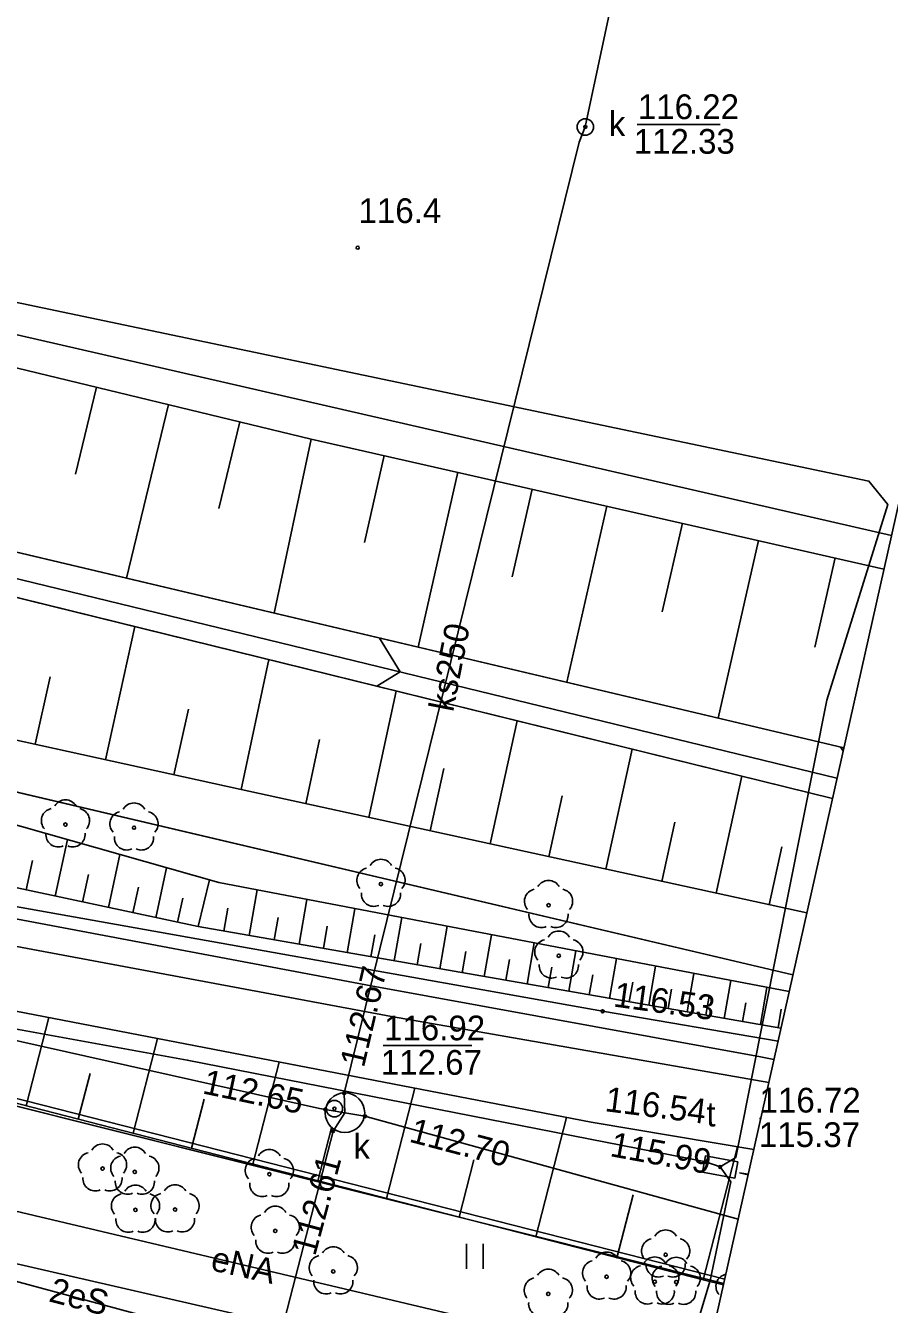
# Model space of a CAD drawing. Extents: x 6424617 to 6425697, y 5665845 to 5667190.
# Drawn here: x 6425421.67 to 6425447.87, y 5666348.84 to 5666387.64 of the extents above; entities that cross this region are included whole.
import ezdxf

# ---------------------------------------------------------------- set-up
doc = ezdxf.new("R2010")
doc.units = 0
for name, color, linetype in [('Warstwa 1', 7, 'Continuous'), ('Warstwa 10', 7, 'Continuous'), ('Warstwa 11', 7, 'Continuous'), ('Warstwa 12', 7, 'Continuous'), ('Warstwa 13', 7, 'Continuous'), ('Warstwa 14', 7, 'Continuous'), ('Warstwa 15', 7, 'Continuous'), ('Warstwa 16', 7, 'Continuous'), ('Warstwa 2', 7, 'Continuous'), ('Warstwa 20', 7, 'Continuous'), ('Warstwa 21', 7, 'Continuous'), ('Warstwa 25', 7, 'Continuous'), ('Warstwa 4', 7, 'Continuous'), ('Warstwa 5', 7, 'Continuous'), ('Warstwa 6', 7, 'Continuous'), ('Warstwa 63', 7, 'Continuous'), ('Warstwa 8', 7, 'Continuous'), ('Warstwa 9', 7, 'Continuous')]:
    doc.layers.add(name, color=color, linetype=linetype)

msp = doc.modelspace()

# ---------------------------------------------------------------- linework, layer by layer
at = {"layer": 'Warstwa 1'}
for p, q in [((6425391.446, 5666385.129), (6425447.929, 5666372.169)), ((6425391.446, 5666385.129), (6425447.929, 5666372.169)), ((6425386.434, 5666372.619), (6425444.939, 5666358.836)), ((6425386.434, 5666372.619), (6425444.939, 5666358.836)), ((6425409.727, 5666357.777), (6425442.84, 5666349.471)), ((6425409.727, 5666357.777), (6425442.84, 5666349.471))]:
    msp.add_line(p, q, dxfattribs=at)
at = {"layer": 'Warstwa 10'}
for p, q in [((6425412.785, 5666379.33), (6425430.327, 5666375.095)), ((6425423.819, 5666376.667), (6425423.182, 5666374.027)), ((6425425.997, 5666376.141), (6425424.726, 5666370.874)), ((6425428.167, 5666375.616), (6425427.532, 5666372.988)), ((6425430.327, 5666375.095), (6425429.204, 5666369.815)), ((6425430.327, 5666375.095), (6425447.7, 5666371.15)), ((6425432.543, 5666374.592), (6425431.943, 5666371.951)), ((6425411.59, 5666373.979), (6425446.485, 5666365.729)), ((6425434.777, 5666374.085), (6425433.573, 5666368.781)), ((6425437.029, 5666373.574), (6425436.425, 5666370.912)), ((6425439.299, 5666373.058), (6425438.086, 5666367.714)), ((6425411.336, 5666372.766), (6425446.139, 5666364.187)), ((6425441.588, 5666372.539), (6425440.979, 5666369.856)), ((6425443.894, 5666372.015), (6425442.671, 5666366.63)), ((6425446.219, 5666371.487), (6425445.605, 5666368.784)), ((6425424.088, 5666365.365), (6425424.977, 5666369.403)), ((6425410.563, 5666368.342), (6425428.202, 5666364.459)), ((6425428.202, 5666364.459), (6425429.04, 5666368.402)), ((6425421.961, 5666365.834), (6425422.411, 5666367.879)), ((6425432.074, 5666363.615), (6425432.91, 5666367.449)), ((6425426.168, 5666364.907), (6425426.607, 5666366.901)), ((6425410.385, 5666366.523), (6425427.523, 5666361.637)), ((6425435.76, 5666362.81), (6425436.575, 5666366.546)), ((6425430.162, 5666364.032), (6425430.585, 5666365.975)), ((6425439.27, 5666362.045), (6425440.064, 5666365.685)), ((6425433.94, 5666363.208), (6425434.353, 5666365.099)), ((6425442.613, 5666361.316), (6425443.388, 5666364.866)), ((6425428.202, 5666364.459), (6425445.361, 5666360.716)), ((6425437.537, 5666362.423), (6425437.939, 5666364.266)), ((6425410.938, 5666363.712), (6425426.896, 5666360.301)), ((6425440.962, 5666361.675), (6425441.355, 5666363.473)), ((6425422.565, 5666361.227), (6425422.933, 5666362.946)), ((6425444.224, 5666360.964), (6425444.607, 5666362.718)), ((6425424.18, 5666360.881), (6425424.525, 5666362.492)), ((6425421.683, 5666361.416), (6425421.873, 5666362.304)), ((6425425.617, 5666360.574), (6425425.941, 5666362.088)), ((6425423.396, 5666361.049), (6425423.574, 5666361.881)), ((6425426.896, 5666360.301), (6425427.243, 5666361.717)), ((6425427.523, 5666361.637), (6425444.826, 5666358.331)), ((6425424.92, 5666360.724), (6425425.087, 5666361.504)), ((6425426.276, 5666360.433), (6425426.433, 5666361.168)), ((6425428.45, 5666360.03), (6425428.691, 5666361.414)), ((6425427.68, 5666360.164), (6425427.801, 5666360.863)), ((6425429.96, 5666359.767), (6425430.197, 5666361.126)), ((6425431.425, 5666359.512), (6425431.657, 5666360.847)), ((6425429.211, 5666359.898), (6425429.33, 5666360.583)), ((6425432.849, 5666359.264), (6425433.078, 5666360.576)), ((6425426.896, 5666360.301), (6425444.577, 5666357.22)), ((6425430.698, 5666359.639), (6425430.815, 5666360.313)), ((6425432.143, 5666359.386), (6425432.258, 5666360.049)), ((6425434.231, 5666359.023), (6425434.456, 5666360.313)), ((6425435.575, 5666358.789), (6425435.796, 5666360.057)), ((6425433.546, 5666359.143), (6425433.659, 5666359.793)), ((6425436.879, 5666358.561), (6425437.096, 5666359.808)), ((6425434.908, 5666358.905), (6425435.02, 5666359.544)), ((6425436.231, 5666358.674), (6425436.341, 5666359.303)), ((6425438.146, 5666358.341), (6425438.359, 5666359.567)), ((6425439.375, 5666358.126), (6425439.586, 5666359.333)), ((6425437.517, 5666358.451), (6425437.624, 5666359.068)), ((6425438.765, 5666358.233), (6425438.871, 5666358.84)), ((6425440.571, 5666357.919), (6425440.777, 5666359.104)), ((6425441.73, 5666357.717), (6425441.933, 5666358.884)), ((6425417.217, 5666358.537), (6425438.819, 5666354.367)), ((6425439.977, 5666358.022), (6425440.081, 5666358.62)), ((6425442.858, 5666357.52), (6425443.058, 5666358.669)), ((6425443.952, 5666357.329), (6425444.149, 5666358.46)), ((6425441.155, 5666357.817), (6425441.258, 5666358.405)), ((6425442.298, 5666357.618), (6425442.399, 5666358.197)), ((6425443.409, 5666357.424), (6425443.508, 5666357.994)), ((6425444.488, 5666357.236), (6425444.586, 5666357.798)), ((6425411.901, 5666357.387), (6425442.221, 5666349.585)), ((6425421.687, 5666354.869), (6425422.375, 5666357.541)), ((6425424.933, 5666354.034), (6425425.672, 5666356.905)), ((6425428.562, 5666353.1), (6425429.358, 5666356.194)), ((6425423.266, 5666354.463), (6425423.621, 5666355.848)), ((6425432.615, 5666352.057), (6425433.475, 5666355.398)), ((6425426.697, 5666353.58), (6425427.08, 5666355.069)), ((6425430.532, 5666352.593), (6425430.945, 5666354.2)), ((6425437.144, 5666350.892), (6425438.075, 5666354.511)), ((6425438.819, 5666354.367), (6425443.753, 5666353.543)), ((6425442.221, 5666349.585), (6425443.261, 5666353.625)), ((6425434.817, 5666351.491), (6425435.265, 5666353.228)), ((6425439.604, 5666350.259), (6425440.094, 5666352.165)), ((6425442.221, 5666349.585), (6425442.832, 5666349.435))]:
    msp.add_line(p, q, dxfattribs=at)
msp.add_lwpolyline([(6425441.845, 5666345.034), (6425435.644, 5666345.684), (6425416.754, 5666350.792), (6425414.426, 5666349.31), (6425409.689, 5666350.497), (6425397.042, 5666354.07), (6425390.053, 5666355.924), (6425382.597, 5666357.904), (6425376.603, 5666359.336), (6425374.869, 5666359.807), (6425368.783, 5666361.001), (6425351.183, 5666364.453), (6425348.415, 5666364.948)], dxfattribs=at)
at = {"layer": 'Warstwa 11'}
for centre in [(6425422.876, 5666363.399), (6425424.955, 5666363.304), (6425432.445, 5666361.594), (6425437.528, 5666360.953), (6425437.84, 5666359.419), (6425424, 5666352.96), (6425424.98, 5666352.86), (6425429.06, 5666352.79), (6425425, 5666351.71), (6425426.2, 5666351.72), (6425429.24, 5666351.07), (6425441.08, 5666350.349), (6425431, 5666349.84), (6425439.29, 5666349.68), (6425440.75, 5666349.53), (6425441.4, 5666349.52), (6425437.52, 5666349.16)]:
    msp.add_circle(centre, 0.05, dxfattribs=at)
for centre, start, end in [((6425422.876, 5666363.774), 30.1471, 149.8529), ((6425424.955, 5666363.679), 30.1471, 149.8529), ((6425422.519, 5666363.515), 102.1471, 221.8529), ((6425423.233, 5666363.515), 318.1471, 77.8529), ((6425424.598, 5666363.42), 102.1471, 221.8529), ((6425425.312, 5666363.42), 318.1471, 77.8529), ((6425422.656, 5666363.096), 174.1471, 293.8529), ((6425423.096, 5666363.096), 246.1471, 5.8529), ((6425424.735, 5666363.001), 174.1471, 293.8529), ((6425425.175, 5666363.001), 246.1471, 5.8529), ((6425432.445, 5666361.969), 30.1471, 149.8529), ((6425432.088, 5666361.71), 102.1471, 221.8529), ((6425432.802, 5666361.71), 318.1471, 77.8529), ((6425437.528, 5666361.328), 30.1471, 149.8529), ((6425432.225, 5666361.291), 174.1471, 293.8529), ((6425432.665, 5666361.291), 246.1471, 5.8529), ((6425437.171, 5666361.069), 102.1471, 221.8529), ((6425437.885, 5666361.069), 318.1471, 77.8529), ((6425437.308, 5666360.65), 174.1471, 293.8529), ((6425437.748, 5666360.65), 246.1471, 5.8529), ((6425437.84, 5666359.794), 30.1471, 149.8529), ((6425437.483, 5666359.535), 102.1471, 221.8529), ((6425438.197, 5666359.535), 318.1471, 77.8529), ((6425437.62, 5666359.116), 174.1471, 293.8529), ((6425438.06, 5666359.116), 246.1471, 5.8529), ((6425423.643, 5666353.076), 102.1471, 221.8529), ((6425424, 5666353.335), 30.1471, 149.8529), ((6425424.357, 5666353.076), 318.1471, 77.8529), ((6425424.98, 5666353.235), 30.1471, 149.8529), ((6425429.06, 5666353.165), 30.1471, 149.8529), ((6425424.623, 5666352.976), 102.1471, 221.8529), ((6425425.337, 5666352.976), 318.1471, 77.8529), ((6425428.703, 5666352.906), 102.1471, 221.8529), ((6425429.417, 5666352.906), 318.1471, 77.8529), ((6425423.78, 5666352.657), 174.1471, 293.8529), ((6425424.22, 5666352.657), 246.1471, 5.8529), ((6425424.76, 5666352.557), 174.1471, 293.8529), ((6425425, 5666352.085), 30.1471, 149.8529), ((6425425.2, 5666352.557), 246.1471, 5.8529), ((6425426.2, 5666352.095), 30.1471, 149.8529), ((6425428.84, 5666352.487), 174.1471, 293.8529), ((6425429.28, 5666352.487), 246.1471, 5.8529), ((6425424.643, 5666351.826), 102.1471, 221.8529), ((6425425.357, 5666351.826), 318.1471, 77.8529), ((6425425.843, 5666351.836), 102.1471, 221.8529), ((6425426.557, 5666351.836), 318.1471, 77.8529), ((6425428.883, 5666351.186), 102.1471, 221.8529), ((6425429.24, 5666351.445), 30.1471, 149.8529), ((6425429.597, 5666351.186), 318.1471, 77.8529), ((6425424.78, 5666351.407), 174.1471, 293.8529), ((6425425.22, 5666351.407), 246.1471, 5.8529), ((6425425.98, 5666351.417), 174.1471, 293.8529), ((6425426.42, 5666351.417), 246.1471, 5.8529), ((6425441.08, 5666350.724), 30.1471, 149.8529), ((6425429.02, 5666350.767), 174.1471, 293.8529), ((6425429.46, 5666350.767), 246.1471, 5.8529), ((6425440.723, 5666350.465), 102.1471, 221.8529), ((6425441.437, 5666350.465), 318.1471, 77.8529), ((6425430.643, 5666349.956), 102.1471, 221.8529), ((6425431, 5666350.215), 30.1471, 149.8529), ((6425431.357, 5666349.956), 318.1471, 77.8529), ((6425439.29, 5666350.055), 30.1471, 149.8529), ((6425438.933, 5666349.796), 102.1471, 221.8529), ((6425439.647, 5666349.796), 318.1471, 77.8529), ((6425440.393, 5666349.646), 102.1471, 221.8529), ((6425440.75, 5666349.905), 30.1471, 149.8529), ((6425440.86, 5666350.046), 174.1471, 293.8529), ((6425441.043, 5666349.636), 102.1471, 221.8529), ((6425441.4, 5666349.895), 30.1471, 149.8529), ((6425441.3, 5666350.046), 246.1471, 5.8529), ((6425441.107, 5666349.646), 318.1471, 77.8529), ((6425441.757, 5666349.636), 318.1471, 77.8529), ((6425430.78, 5666349.537), 174.1471, 293.8529), ((6425431.22, 5666349.537), 246.1471, 5.8529), ((6425437.163, 5666349.276), 102.1471, 221.8529), ((6425437.52, 5666349.535), 30.1471, 149.8529), ((6425437.877, 5666349.276), 318.1471, 77.8529), ((6425442.981, 5666349.388), 102.1471, 221.8529), ((6425439.07, 5666349.377), 174.1471, 293.8529), ((6425439.51, 5666349.377), 246.1471, 5.8529), ((6425440.53, 5666349.227), 174.1471, 293.8529), ((6425441.18, 5666349.217), 174.1471, 293.8529), ((6425440.97, 5666349.227), 246.1471, 5.8529), ((6425441.62, 5666349.217), 246.1471, 5.8529), ((6425437.3, 5666348.857), 174.1471, 293.8529), ((6425437.74, 5666348.857), 246.1471, 5.8529)]:
    msp.add_arc(centre, 0.375, start, end, dxfattribs=at)
at = {"layer": 'Warstwa 12'}
for points in [[(6425465.24, 5666503.458), (6425455.714, 5666460.74), (6425450.085, 5666436.807), (6425444.421, 5666411.663), (6425438.643, 5666384.561)], [(6425390.212, 5666406.396), (6425390.732, 5666406.441), (6425417.189, 5666398.43), (6425413.011, 5666381.299), (6425413.876, 5666380.819), (6425447.244, 5666373.817), (6425447.816, 5666373.11), (6425445.964, 5666367.172), (6425443.312, 5666353.803), (6425443.207, 5666353.298), (6425442.733, 5666353.01)], [(6425438.643, 5666384.561), (6425438.454, 5666384.098), (6425431.332, 5666355.247), (6425431.352, 5666354.657)], [(6425373.736, 5666374.755), (6425375.002, 5666374.56), (6425385.846, 5666370.306), (6425386.476, 5666369.999), (6425406.785, 5666360.113), (6425430.583, 5666354.786), (6425431.352, 5666354.657)], [(6425444.364, 5666356.271), (6425443.96, 5666356.35), (6425432.15, 5666358.51), (6425420.34, 5666360.73)], [(6425442.733, 5666353.01), (6425442.294, 5666353.165), (6425426.57, 5666356.254), (6425415.105, 5666358.333), (6425410.252, 5666358.181), (6425402.62, 5666359.743), (6425392.176, 5666356.979), (6425386.816, 5666356.193), (6425378.162, 5666354.247), (6425377.402, 5666354.057)], [(6425444.207, 5666355.571), (6425432.76, 5666357.58), (6425420.97, 5666359.78)], [(6425431.352, 5666354.657), (6425430.991, 5666354.097), (6425425.6, 5666333.16)], [(6425431.352, 5666354.657), (6425431.96, 5666354.549), (6425443.277, 5666351.424)], [(6425415.331, 5666353.099), (6425442.226, 5666346.736)], [(6425442.733, 5666353.01), (6425443.055, 5666352.564), (6425442.431, 5666349.563), (6425441.389, 5666346.095), (6425440.465, 5666345.766), (6425435.449, 5666345.337), (6425427.371, 5666343.874), (6425424.101, 5666339.733), (6425432.094, 5666331.636), (6425430.9, 5666328.87), (6425429.388, 5666323.698), (6425429.751, 5666318.164), (6425432.969, 5666313.154)], [(6425443.318, 5666352.834), (6425443.581, 5666352.777)], [(6425443.585, 5666352.794), (6425443.318, 5666352.834)], [(6425407.427, 5666334.745), (6425408.56, 5666335.13), (6425411.806, 5666343.538), (6425416.324, 5666351.232), (6425432.111, 5666347.615), (6425442.091, 5666346.131)]]:
    msp.add_lwpolyline(points, dxfattribs=at)
at = {"layer": 'Warstwa 13'}
msp.add_circle((6425431.74, 5666380.9), 0.045, dxfattribs=at)
at = {"layer": 'Warstwa 14'}
for p, q in [((6425440.217, 5666384.634), (6425442.738, 5666384.634)), ((6425435.197, 5666356.697), (6425432.516, 5666356.697))]:
    msp.add_line(p, q, dxfattribs=at)
msp.add_lwpolyline([(6425443.962, 5666354.478), (6425443.922, 5666354.478)], dxfattribs=at)
for centre in [(6425438.643, 5666384.561), (6425431.332, 5666355.247), (6425430.76, 5666354.756), (6425431.033, 5666354.781), (6425431.96, 5666354.549), (6425430.991, 5666354.097), (6425442.294, 5666353.165), (6425442.733, 5666353.01)]:
    msp.add_circle(centre, 0.045, dxfattribs=at)
at = {"layer": 'Warstwa 16'}
msp.add_circle((6425431.352, 5666354.657), 0.6, dxfattribs=at)
at = {"layer": 'Warstwa 2'}
msp.add_lwpolyline([(6425409.712, 5666357.212), (6425412.273, 5666357.417), (6425442.87, 5666349.607)], dxfattribs=at)
at = {"layer": 'Warstwa 20'}
for p, q in [((6425412.785, 5666379.33), (6425430.327, 5666375.095)), ((6425430.327, 5666375.095), (6425447.7, 5666371.15)), ((6425410.563, 5666368.342), (6425428.202, 5666364.459)), ((6425428.202, 5666364.459), (6425445.361, 5666360.716)), ((6425410.938, 5666363.712), (6425426.896, 5666360.301)), ((6425426.896, 5666360.301), (6425444.577, 5666357.22)), ((6425411.901, 5666357.387), (6425442.221, 5666349.585)), ((6425442.221, 5666349.585), (6425442.832, 5666349.435))]:
    msp.add_line(p, q, dxfattribs=at)
at = {"layer": 'Warstwa 21'}
for p, q in [((6425411.59, 5666373.979), (6425446.485, 5666365.729)), ((6425411.336, 5666372.766), (6425446.139, 5666364.187)), ((6425410.385, 5666366.523), (6425427.523, 5666361.637)), ((6425427.523, 5666361.637), (6425444.826, 5666358.331)), ((6425417.217, 5666358.537), (6425438.819, 5666354.367)), ((6425438.819, 5666354.367), (6425443.753, 5666353.543))]:
    msp.add_line(p, q, dxfattribs=at)
at = {"layer": 'Warstwa 25'}
msp.add_circle((6425439.169, 5666357.733), 0.045, dxfattribs=at)
at = {"layer": 'Warstwa 4'}
msp.add_lwpolyline([(6425443.27, 5666353.165), (6425442.287, 5666353.347), (6425442.196, 5666352.855), (6425443.179, 5666352.673)], close=True, dxfattribs=at)
for centre in [(6425438.643, 5666384.561), (6425431.033, 5666354.781)]:
    msp.add_circle(centre, 0.25, dxfattribs=at)
at = {"layer": 'Warstwa 5'}
for p, q in [((6425411.9, 5666357.387), (6425442.221, 5666349.585)), ((6425435.043, 5666349.925), (6425435.043, 5666350.675)), ((6425435.543, 5666349.925), (6425435.543, 5666350.675)), ((6425442.221, 5666349.585), (6425442.832, 5666349.435))]:
    msp.add_line(p, q, dxfattribs=at)
at = {"layer": 'Warstwa 6'}
for points in [[(6425453.223, 5666395.781), (6425420.811, 5666404.417), (6425403.054, 5666432.953), (6425391.446, 5666385.129), (6425447.929, 5666372.169)], [(6425447.929, 5666372.169), (6425391.446, 5666385.129), (6425389.561, 5666385.562), (6425386.434, 5666372.619), (6425444.939, 5666358.836)], [(6425444.939, 5666358.836), (6425386.434, 5666372.619), (6425384.34, 5666363.943), (6425409.727, 5666357.777), (6425442.84, 5666349.471)], [(6425442.84, 5666349.471), (6425409.727, 5666357.777), (6425395.066, 5666300.59), (6425404.21, 5666298.38), (6425405.211, 5666295.977), (6425410.032, 5666305.93), (6425432.042, 5666301.313)]]:
    msp.add_lwpolyline(points, dxfattribs=at)
at = {"layer": 'Warstwa 63'}
msp.add_lwpolyline([(6425341.164, 5665895.978), (6425588.9, 5667000.928), (6424898.307, 5667155.763), (6424650.57, 5666050.814)], close=True, dxfattribs=at)
at = {"layer": 'Warstwa 8'}
for p, q in [((6425417.754, 5666361.551), (6425439.169, 5666357.733)), ((6425417.217, 5666358.537), (6425438.819, 5666354.367)), ((6425439.169, 5666357.733), (6425444.488, 5666356.825)), ((6425438.819, 5666354.367), (6425443.753, 5666353.543))]:
    msp.add_line(p, q, dxfattribs=at)
at = {"layer": 'Warstwa 9'}
for p, q in [((6425389.466, 5666378.639), (6425446.277, 5666364.802)), ((6425432.405, 5666369.058), (6425433.031, 5666368.028)), ((6425432.318, 5666367.594), (6425433.031, 5666368.028)), ((6425446.387, 5666365.752), (6425446.462, 5666365.628))]:
    msp.add_line(p, q, dxfattribs=at)
msp.add_lwpolyline([(6425446.485, 5666365.729), (6425411.59, 5666373.979), (6425389.581, 5666379.353), (6425389.351, 5666377.925), (6425411.336, 5666372.766), (6425446.139, 5666364.187)], dxfattribs=at)

# ---------------------------------------------------------------- texts
at = {"layer": 'Warstwa 11'}
msp.add_text('2eS', height=0.75, rotation=345.5566, dxfattribs=at).set_placement((6425422.339, 5666348.94))
at = {"layer": 'Warstwa 13'}
msp.add_text('116.4', height=0.75, dxfattribs=at).set_placement((6425431.765, 5666381.647))
for s, rotation, p in [('ks250', 78.9421, (6425434.634, 5666366.791)), ('eNA', 347.3786, (6425427.246, 5666349.885))]:
    msp.add_text(s, height=0.75, rotation=rotation, dxfattribs=at).set_placement(p)
at = {"layer": 'Warstwa 14'}
for s, p in [('112.33', (6425440.111, 5666383.749)), ('112.67', (6425432.44, 5666355.809)), ('115.37', (6425443.909, 5666353.616))]:
    msp.add_text(s, height=0.75, dxfattribs=at).set_placement(p)
for s, rotation, p in [('112.67', 76.8279, (6425431.927, 5666355.999)), ('112.65', 348.0719, (6425427.003, 5666355.247)), ('112.70', 345.2529, (6425433.271, 5666353.782)), ('115.99', 349.573, (6425439.364, 5666353.343)), ('112.61', 74.8397, (6425430.448, 5666350.283))]:
    msp.add_text(s, height=0.75, rotation=rotation, dxfattribs=at).set_placement(p)
at = {"layer": 'Warstwa 15'}
for s, p in [('116.22', (6425440.237, 5666384.8)), ('116.92', (6425432.538, 5666356.853)), ('116.72', (6425443.929, 5666354.662))]:
    msp.add_text(s, height=0.75, dxfattribs=at).set_placement(p)
at = {"layer": 'Warstwa 25'}
for s, rotation, p in [('116.53', 352.1227, (6425439.472, 5666357.882)), ('116.54', 352.7587, (6425439.213, 5666354.706))]:
    msp.add_text(s, height=0.75, rotation=rotation, dxfattribs=at).set_placement(p)
at = {"layer": 'Warstwa 5'}
for s, p in [('k', (6425439.355, 5666384.284)), ('t', (6425442.315, 5666354.241)), ('k', (6425431.61, 5666353.26))]:
    msp.add_text(s, height=0.75, dxfattribs=at).set_placement(p)

doc.saveas('drawing.dxf')
